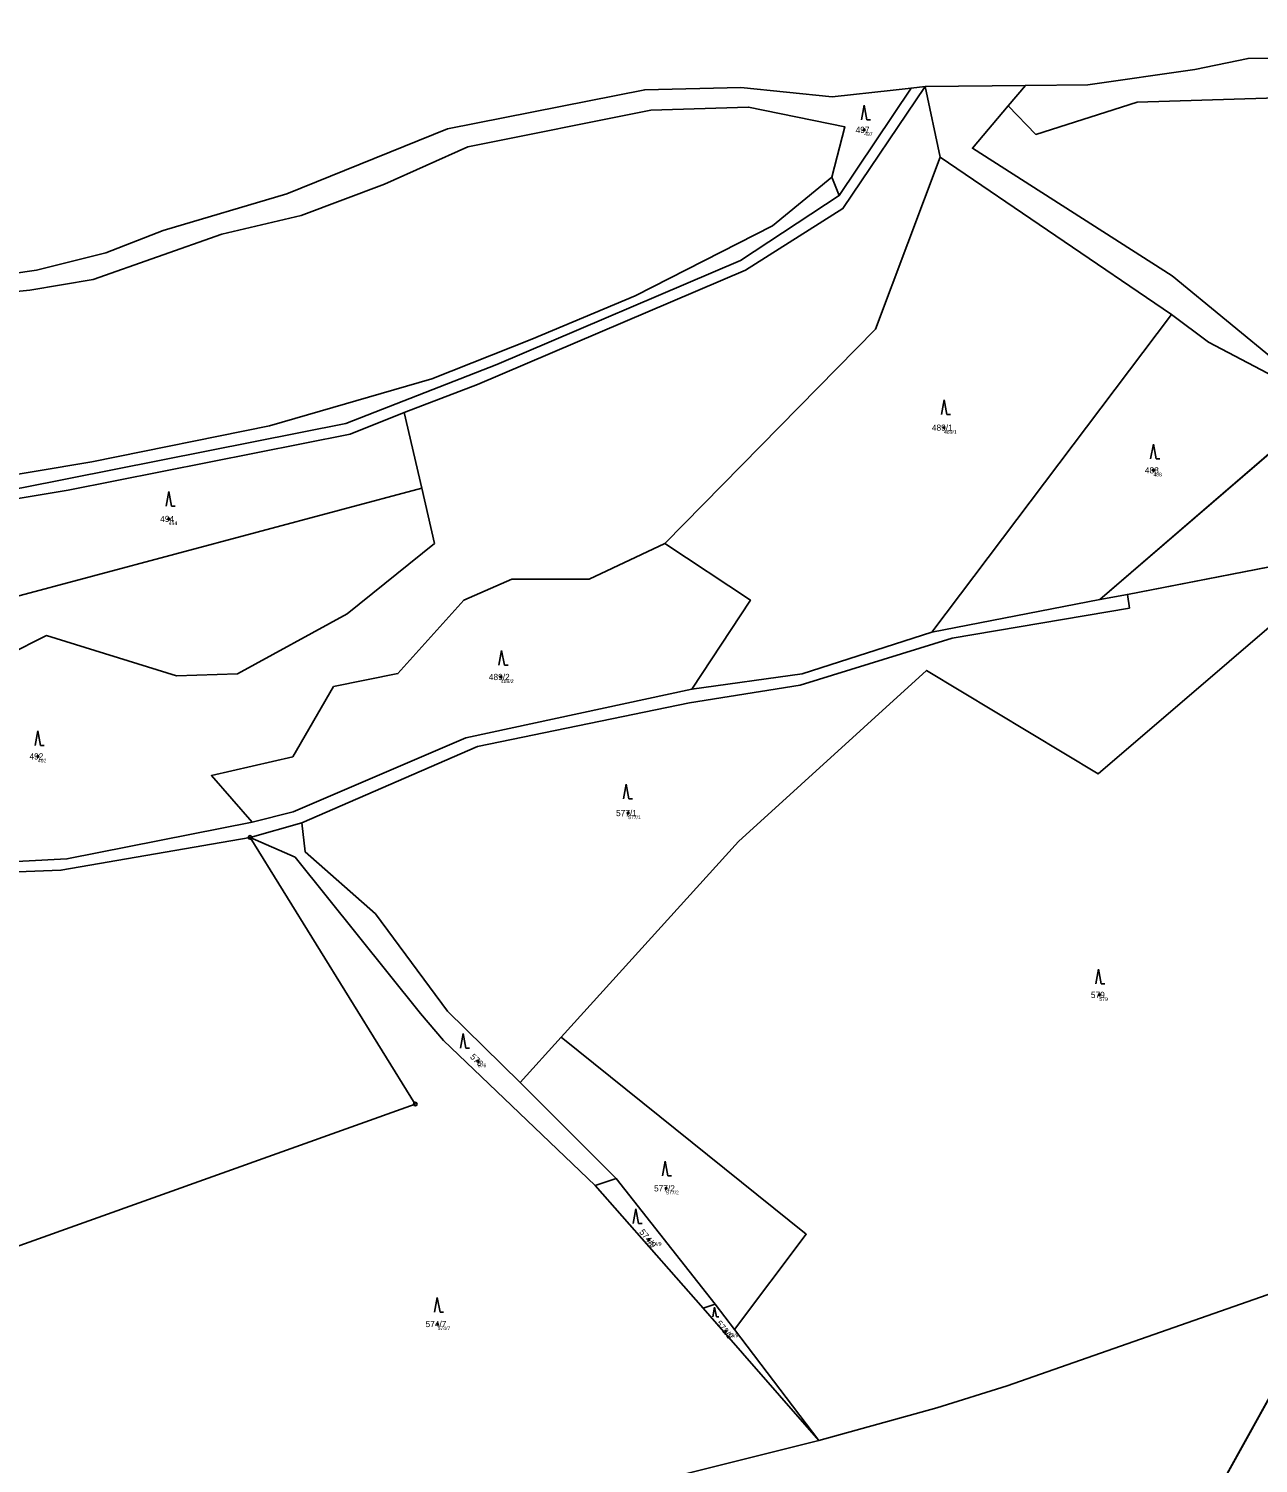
# Model space of a CAD drawing. Extents: x -554500 to -548272, y -1079733 to -1073730.
# Drawn here: x -552338.3 to -552002.8, y -1075743.5 to -1075352 of the extents above; entities that cross this region are included whole.
import ezdxf

# ---------------------------------------------------------------- set-up
doc = ezdxf.new("R2010")
doc.units = 0
for name, color, linetype in [('Definiční body', 7, 'Continuous'), ('Hranice parcel', 7, 'Continuous'), ('Parcelní čísla', 7, 'Continuous'), ('Polygon ku', 7, 'Continuous'), ('Polygon parcely', 7, 'Continuous'), ('Značky bodu BP', 7, 'Continuous'), ('Značky kultur', 7, 'Continuous')]:
    doc.layers.add(name, color=color, linetype=linetype)

msp = doc.modelspace()

# ---------------------------------------------------------------- linework, layer by layer
at = {"layer": 'Definiční body'}
for centre in [(-552110.34, -1075379.59994), (-552088.55, -1075460.85994), (-552031.41, -1075472.48994), (-552300.1, -1075485.76994), (-552209.45, -1075528.88994), (-552335.79, -1075550.55994), (-552174.75, -1075566.01994), (-552046.14, -1075615.63994), (-552215.75, -1075633.71994), (-552164.38, -1075668.41994), (-552169.09, -1075682.44994), (-552226.72, -1075705.43994), (-552148.12, -1075707.37994)]:
    msp.add_circle(centre, 0.25, dxfattribs=at)
at = {"layer": 'Hranice parcel'}
for p, q in [((-552020.1, -1075363.12), (-552049.33, -1075367.3)), ((-552005.58, -1075360.11), (-552020.1, -1075363.12)), ((-551984.7, -1075359.86), (-552005.58, -1075360.11)), ((-552102.45, -1075368.74), (-552119.04, -1075370.61)), ((-552117.12, -1075397.55), (-552097.55, -1075368.19)), ((-552097.55, -1075368.19), (-552102.45, -1075368.74)), ((-552093.67, -1075367.75), (-552097.55, -1075368.19)), ((-552066.33, -1075367.47), (-552093.67, -1075367.75)), ((-552093.67, -1075367.75), (-552089.57, -1075387.04)), ((-552066.33, -1075367.47), (-552071.04, -1075373.06)), ((-552049.33, -1075367.3), (-552066.33, -1075367.47)), ((-552089.57, -1075387.04), (-552026.46, -1075429.96)), ((-552119.15, -1075392.55), (-552117.12, -1075397.55)), ((-552026.46, -1075429.96), (-552091.9, -1075516.64)), ((-552235.87, -1075456.68), (-552231.06, -1075477.41)), ((-551984.16, -1075454.44), (-552046, -1075507.78)), ((-552038.51, -1075506.35), (-551974.94, -1075493.99)), ((-552091.9, -1075516.64), (-552046, -1075507.78)), ((-552046, -1075507.78), (-552038.51, -1075506.35)), ((-552263.76, -1075568.68), (-552277.93, -1075572.67)), ((-552204.21, -1075639.53), (-552192.98, -1075627.21)), ((-552178.04, -1075665.71), (-552204.21, -1075639.53)), ((-552178.04, -1075665.71), (-552183.74, -1075667.66)), ((-552154.28, -1075701.15), (-552183.74, -1075667.66)), ((-552150.96, -1075700.06), (-552178.04, -1075665.71)), ((-551980.34, -1075690.52), (-552049.6, -1075815.27)), ((-552150.96, -1075700.06), (-552154.28, -1075701.15)), ((-552154.28, -1075701.15), (-552122.68, -1075737.2)), ((-552145.73, -1075706.93), (-552150.96, -1075700.06)), ((-552122.68, -1075737.2), (-552145.73, -1075706.93))]:
    msp.add_line(p, q, dxfattribs=at)
for points in [[(-551871.13, -1075351.99), (-551858.62, -1075373.67), (-551853.19, -1075378.65), (-551861.01, -1075395.09), (-551888.87, -1075382.6), (-551915.57, -1075384.93), (-551959.43, -1075375.95), (-551974.03, -1075370.1), (-552035.83, -1075372.01), (-552063.52, -1075380.86), (-552071.04, -1075373.06)], [(-552119.04, -1075370.61), (-552144.01, -1075368.03), (-552170.19, -1075368.64), (-552224.03, -1075379.34), (-552267.92, -1075397.02), (-552301.66, -1075407.04), (-552317.28, -1075413.12), (-552336.21, -1075417.84), (-552391.6, -1075425.89), (-552436.84, -1075430.84), (-552487.78, -1075434.54)], [(-552093.67, -1075367.75), (-552116.14, -1075401.07), (-552142.72, -1075417.88), (-552215.87, -1075449.06), (-552235.87, -1075456.68)], [(-552487.78, -1075434.54), (-552437.86, -1075433.36), (-552338.02, -1075423.37), (-552320.73, -1075420.39), (-552285.63, -1075408.04), (-552263.99, -1075403), (-552241.24, -1075394.42), (-552218.46, -1075384.23), (-552168.52, -1075374.24), (-552141.89, -1075373.39), (-552115.61, -1075378.81), (-552119.15, -1075392.55)], [(-552071.04, -1075373.06), (-552080.78, -1075384.62), (-552026.31, -1075419.41), (-551996.67, -1075443.85), (-551982.6, -1075441.14), (-551968.31, -1075422.95), (-551909.39, -1075430.24), (-551875.21, -1075450.09), (-551884.26, -1075467.17), (-551900.09, -1075483.6)], [(-552089.57, -1075387.04), (-552107.23, -1075433.94), (-552164.77, -1075492.46)], [(-552752.23, -1075486.78), (-552750.02, -1075479.41), (-552710.51, -1075483.17), (-552635.59, -1075494.89), (-552606.97, -1075497.25), (-552574.88, -1075494.93), (-552567.19, -1075489.09), (-552551.1, -1075488.56), (-552537.83, -1075491.28), (-552481.35, -1075484.33), (-552416.76, -1075479.64), (-552367.27, -1075477.93), (-552321.08, -1075470.16), (-552272.63, -1075460.35), (-552228.34, -1075447.55), (-552201.04, -1075436.73), (-552172.82, -1075424.87), (-552135.33, -1075405.75), (-552119.15, -1075392.55)], [(-552117.12, -1075397.55), (-552144.07, -1075415.25), (-552210.55, -1075443.61), (-552251.81, -1075459.73), (-552340.21, -1075477.26), (-552383.4, -1075483.97), (-552452.84, -1075493.02), (-552465.68, -1075490.82), (-552483.01, -1075493.24), (-552551.55, -1075496.61), (-552565.76, -1075494.35), (-552576.61, -1075498.4), (-552638.51, -1075499.68), (-552752.23, -1075486.78)], [(-552026.46, -1075429.96), (-552016.41, -1075437.54), (-551984.16, -1075454.44)], [(-552235.87, -1075456.68), (-552250.56, -1075462.65), (-552327.53, -1075477.89), (-552364.85, -1075484.14)], [(-552231.06, -1075477.41), (-552227.57, -1075492.43), (-552251.39, -1075511.69), (-552281.37, -1075527.99), (-552298.01, -1075528.58), (-552333.42, -1075517.58), (-552364.92, -1075533.44), (-552383.95, -1075534.85), (-552412.81, -1075543.63), (-552447.93, -1075542.62), (-552458.05, -1075536.43)], [(-552231.06, -1075477.41), (-552365.93, -1075513.38), (-552364.85, -1075484.14)], [(-552164.77, -1075492.46), (-552185.42, -1075502.24), (-552206.49, -1075502.23), (-552219.6, -1075507.93), (-552237.56, -1075527.96), (-552255.12, -1075531.5), (-552266.27, -1075550.71), (-552288.45, -1075555.8), (-552277.34, -1075568.48)], [(-552192.98, -1075627.21), (-552144.62, -1075573.77), (-552093.29, -1075527.09), (-552046.44, -1075555.29), (-551974.94, -1075493.99)], [(-552164.77, -1075492.46), (-552141.37, -1075507.92), (-552157.35, -1075532.22)], [(-552038.51, -1075506.35), (-552037.96, -1075510.1), (-552086.29, -1075518.27), (-552127.8, -1075531.09), (-552158.01, -1075535.97), (-552215.86, -1075547.86), (-552263.76, -1075568.68)], [(-552157.35, -1075532.22), (-552127.24, -1075527.99), (-552091.9, -1075516.64)], [(-552277.34, -1075568.48), (-552266.14, -1075565.66), (-552219.03, -1075545.53), (-552157.35, -1075532.22)], [(-552491.09, -1075590.37), (-552450.69, -1075581.77), (-552368.41, -1075573.98), (-552356.34, -1075577.53), (-552352.01, -1075579.78), (-552327.88, -1075578.52), (-552277.34, -1075568.48)], [(-552204.21, -1075639.53), (-552224.01, -1075620.11), (-552243.67, -1075593.53), (-552262.85, -1075576.63), (-552263.76, -1075568.68)], [(-552277.93, -1075572.67), (-552232.83, -1075645.44), (-552393.46, -1075702.81)], [(-552353.24, -1075582.51), (-552329.53, -1075581.64), (-552277.93, -1075572.67)], [(-552183.74, -1075667.66), (-552225.1, -1075628.04), (-552231.41, -1075620.71), (-552265.61, -1075578.1), (-552277.93, -1075572.67)], [(-552145.73, -1075706.93), (-552126.15, -1075680.95), (-552192.98, -1075627.21)], [(-552122.68, -1075737.2), (-552090.54, -1075728.32), (-552071.29, -1075722.32), (-551980.34, -1075690.52)], [(-552340.41, -1075774.99), (-552275.33, -1075763.51), (-552168.9, -1075748.77), (-552122.68, -1075737.2)]]:
    msp.add_lwpolyline(points, dxfattribs=at)
at = {"layer": 'Polygon ku'}
msp.add_lwpolyline([(-551984.7, -1075359.86), (-552005.58, -1075360.11), (-552020.1, -1075363.12), (-552049.33, -1075367.3), (-552066.33, -1075367.47), (-552093.67, -1075367.75), (-552097.55, -1075368.19), (-552102.45, -1075368.74), (-552119.04, -1075370.61), (-552144.01, -1075368.03), (-552170.19, -1075368.64), (-552224.03, -1075379.34), (-552267.92, -1075397.02), (-552301.66, -1075407.04), (-552317.28, -1075413.12), (-552336.21, -1075417.84), (-552391.6, -1075425.89)], dxfattribs=at)
at = {"layer": 'Polygon parcely'}
for points in [[(-552071.04, -1075373.06), (-552063.52, -1075380.86), (-552035.83, -1075372.01), (-551974.03, -1075370.1), (-551959.43, -1075375.95), (-551915.57, -1075384.93), (-551888.87, -1075382.6), (-551861.01, -1075395.09), (-551853.19, -1075378.65), (-551858.62, -1075373.67), (-551871.13, -1075351.99), (-551893.83, -1075357.53), (-551929.54, -1075358.78), (-551947.12, -1075363.38), (-551961.13, -1075357.47), (-551977.14, -1075361.72), (-551984.7, -1075359.86), (-552005.58, -1075360.11), (-552020.1, -1075363.12), (-552049.33, -1075367.3), (-552066.33, -1075367.47)], [(-552093.67, -1075367.75), (-552089.57, -1075387.04), (-552026.46, -1075429.96), (-552016.41, -1075437.54), (-551984.16, -1075454.44), (-551963.45, -1075465.29), (-551951.74, -1075480.49), (-551948.91, -1075489.22), (-551936.45, -1075486.94), (-551908.27, -1075485.26), (-551900.09, -1075483.6), (-551884.26, -1075467.17), (-551875.21, -1075450.09), (-551909.39, -1075430.24), (-551968.31, -1075422.95), (-551982.6, -1075441.14), (-551996.67, -1075443.85), (-552026.31, -1075419.41), (-552080.78, -1075384.62), (-552071.04, -1075373.06), (-552066.33, -1075367.47)], [(-552157.35, -1075532.22), (-552127.24, -1075527.99), (-552091.9, -1075516.64), (-552026.46, -1075429.96), (-552089.57, -1075387.04), (-552107.23, -1075433.94), (-552164.77, -1075492.46), (-552141.37, -1075507.92)], [(-552026.46, -1075429.96), (-552091.9, -1075516.64), (-552046, -1075507.78), (-551984.16, -1075454.44), (-552016.41, -1075437.54)], [(-552235.87, -1075456.68), (-552250.56, -1075462.65), (-552327.53, -1075477.89), (-552364.85, -1075484.14), (-552365.93, -1075513.38), (-552231.06, -1075477.41)], [(-551974.94, -1075493.99), (-551948.91, -1075489.22), (-551951.74, -1075480.49), (-551963.45, -1075465.29), (-551984.16, -1075454.44), (-552046, -1075507.78), (-552038.51, -1075506.35)], [(-552458.05, -1075536.43), (-552447.93, -1075542.62), (-552412.81, -1075543.63), (-552383.95, -1075534.85), (-552364.92, -1075533.44), (-552333.42, -1075517.58), (-552298.01, -1075528.58), (-552281.37, -1075527.99), (-552251.39, -1075511.69), (-552227.57, -1075492.43), (-552231.06, -1075477.41), (-552365.93, -1075513.38), (-552364.85, -1075484.14), (-552448.75, -1075495.78)], [(-551968.45, -1075587.37), (-551851.45, -1075477.28), (-551889.57, -1075481.1), (-551900.09, -1075483.6), (-551908.27, -1075485.26), (-551913.91, -1075498.11), (-551936.45, -1075486.94), (-551948.91, -1075489.22), (-551974.94, -1075493.99), (-552046.44, -1075555.29), (-552093.29, -1075527.09), (-552144.62, -1075573.77), (-552192.98, -1075627.21), (-552126.15, -1075680.95), (-552145.73, -1075706.93), (-552122.68, -1075737.2), (-552090.54, -1075728.32), (-552071.29, -1075722.32), (-551980.34, -1075690.52), (-551965.67, -1075685.39), (-551843.32, -1075592.1)], [(-552266.14, -1075565.66), (-552219.03, -1075545.53), (-552157.35, -1075532.22), (-552141.37, -1075507.92), (-552164.77, -1075492.46), (-552185.42, -1075502.24), (-552206.49, -1075502.23), (-552219.6, -1075507.93), (-552237.56, -1075527.96), (-552255.12, -1075531.5), (-552266.27, -1075550.71), (-552288.45, -1075555.8), (-552277.34, -1075568.48)], [(-552192.98, -1075627.21), (-552144.62, -1075573.77), (-552093.29, -1075527.09), (-552046.44, -1075555.29), (-551974.94, -1075493.99), (-552038.51, -1075506.35), (-552037.96, -1075510.1), (-552086.29, -1075518.27), (-552127.8, -1075531.09), (-552158.01, -1075535.97), (-552215.86, -1075547.86), (-552263.76, -1075568.68), (-552262.85, -1075576.63), (-552243.67, -1075593.53), (-552224.01, -1075620.11), (-552204.21, -1075639.53)], [(-552224.01, -1075620.11), (-552243.67, -1075593.53), (-552262.85, -1075576.63), (-552263.76, -1075568.68), (-552277.93, -1075572.67), (-552265.61, -1075578.1), (-552231.41, -1075620.71), (-552225.1, -1075628.04), (-552183.74, -1075667.66), (-552178.04, -1075665.71), (-552204.21, -1075639.53)], [(-552277.93, -1075572.67), (-552232.83, -1075645.44), (-552393.46, -1075702.81), (-552377.21, -1075783.22), (-552355.61, -1075777.67), (-552340.41, -1075774.99), (-552275.33, -1075763.51), (-552168.9, -1075748.77), (-552122.68, -1075737.2), (-552154.28, -1075701.15), (-552183.74, -1075667.66), (-552225.1, -1075628.04), (-552231.41, -1075620.71), (-552265.61, -1075578.1)], [(-552145.73, -1075706.93), (-552126.15, -1075680.95), (-552192.98, -1075627.21), (-552204.21, -1075639.53), (-552178.04, -1075665.71), (-552150.96, -1075700.06)], [(-552150.96, -1075700.06), (-552178.04, -1075665.71), (-552183.74, -1075667.66), (-552154.28, -1075701.15)], [(-551858.1, -1075769.53), (-551798.47, -1075764.63), (-551782.69, -1075744.01), (-551777.02, -1075736.56), (-551757.49, -1075706.01), (-551750.92, -1075698.18), (-551738.87, -1075692.97), (-551729.75, -1075668.79), (-551762.84, -1075664.65), (-551908.78, -1075679.57), (-551965.67, -1075685.39), (-551980.34, -1075690.52), (-552049.6, -1075815.27), (-551993.43, -1075799.54), (-551935.4, -1075789.29), (-551903.2, -1075779.24)], [(-552122.68, -1075737.2), (-552168.9, -1075748.77), (-552275.33, -1075763.51), (-552340.41, -1075774.99), (-552361.31, -1075825.02), (-552334.62, -1075827.44), (-552256.55, -1075834.52), (-552251.47, -1075826.99), (-552201.89, -1075804.22), (-552187.19, -1075836.36), (-552088.67, -1075820.98), (-552060.62, -1075818.36), (-552049.6, -1075815.27), (-551980.34, -1075690.52), (-552071.29, -1075722.32), (-552090.54, -1075728.32)], [(-552122.68, -1075737.2), (-552145.73, -1075706.93), (-552150.96, -1075700.06), (-552154.28, -1075701.15)]]:
    msp.add_lwpolyline(points, close=True, dxfattribs=at)
for points in [[(-552437.86, -1075433.36), (-552338.02, -1075423.37), (-552320.73, -1075420.39), (-552285.63, -1075408.04), (-552263.99, -1075403), (-552241.24, -1075394.42), (-552218.46, -1075384.23), (-552168.52, -1075374.24), (-552141.89, -1075373.39), (-552115.61, -1075378.81), (-552119.15, -1075392.55), (-552117.12, -1075397.55), (-552097.55, -1075368.19), (-552102.45, -1075368.74), (-552119.04, -1075370.61), (-552144.01, -1075368.03), (-552170.19, -1075368.64), (-552224.03, -1075379.34), (-552267.92, -1075397.02), (-552301.66, -1075407.04), (-552317.28, -1075413.12), (-552336.21, -1075417.84), (-552391.6, -1075425.89)], [(-552352.01, -1075579.78), (-552327.88, -1075578.52), (-552277.34, -1075568.48), (-552288.45, -1075555.8), (-552266.27, -1075550.71), (-552255.12, -1075531.5), (-552237.56, -1075527.96), (-552219.6, -1075507.93), (-552206.49, -1075502.23), (-552185.42, -1075502.24), (-552164.77, -1075492.46), (-552107.23, -1075433.94), (-552089.57, -1075387.04), (-552093.67, -1075367.75), (-552116.14, -1075401.07), (-552142.72, -1075417.88), (-552215.87, -1075449.06), (-552235.87, -1075456.68), (-552231.06, -1075477.41), (-552227.57, -1075492.43), (-552251.39, -1075511.69), (-552281.37, -1075527.99), (-552298.01, -1075528.58), (-552333.42, -1075517.58), (-552364.92, -1075533.44)], [(-552364.85, -1075484.14), (-552327.53, -1075477.89), (-552250.56, -1075462.65), (-552235.87, -1075456.68), (-552215.87, -1075449.06), (-552142.72, -1075417.88), (-552116.14, -1075401.07), (-552093.67, -1075367.75), (-552097.55, -1075368.19), (-552117.12, -1075397.55), (-552144.07, -1075415.25), (-552210.55, -1075443.61), (-552251.81, -1075459.73), (-552340.21, -1075477.26)], [(-551974.03, -1075370.1), (-552035.83, -1075372.01), (-552063.52, -1075380.86), (-552071.04, -1075373.06), (-552080.78, -1075384.62), (-552026.31, -1075419.41), (-551996.67, -1075443.85)], [(-552367.27, -1075477.93), (-552321.08, -1075470.16), (-552272.63, -1075460.35), (-552228.34, -1075447.55), (-552201.04, -1075436.73), (-552172.82, -1075424.87), (-552135.33, -1075405.75), (-552119.15, -1075392.55), (-552115.61, -1075378.81), (-552141.89, -1075373.39), (-552168.52, -1075374.24), (-552218.46, -1075384.23), (-552241.24, -1075394.42), (-552263.99, -1075403), (-552285.63, -1075408.04), (-552320.73, -1075420.39), (-552338.02, -1075423.37), (-552437.86, -1075433.36)], [(-552340.21, -1075477.26), (-552251.81, -1075459.73), (-552210.55, -1075443.61), (-552144.07, -1075415.25), (-552117.12, -1075397.55), (-552119.15, -1075392.55), (-552135.33, -1075405.75), (-552172.82, -1075424.87), (-552201.04, -1075436.73), (-552228.34, -1075447.55), (-552272.63, -1075460.35), (-552321.08, -1075470.16), (-552367.27, -1075477.93)], [(-552353.24, -1075582.51), (-552329.53, -1075581.64), (-552277.93, -1075572.67), (-552263.76, -1075568.68), (-552215.86, -1075547.86), (-552158.01, -1075535.97), (-552127.8, -1075531.09), (-552086.29, -1075518.27), (-552037.96, -1075510.1), (-552038.51, -1075506.35), (-552046, -1075507.78), (-552091.9, -1075516.64), (-552127.24, -1075527.99), (-552157.35, -1075532.22), (-552219.03, -1075545.53), (-552266.14, -1075565.66), (-552277.34, -1075568.48), (-552327.88, -1075578.52), (-552352.01, -1075579.78)], [(-552393.46, -1075702.81), (-552232.83, -1075645.44), (-552277.93, -1075572.67), (-552329.53, -1075581.64), (-552353.24, -1075582.51)]]:
    msp.add_lwpolyline(points, dxfattribs=at)
at = {"layer": 'Značky bodu BP'}
for centre, radius in [((-552277.93, -1075572.66988), 0.5), ((-552277.93, -1075572.66988), 0.0303), ((-552232.83, -1075645.43988), 0.5), ((-552232.83, -1075645.43988), 0.0303)]:
    msp.add_circle(centre, radius, dxfattribs=at)
at = {"layer": 'Značky kultur'}
for p, q in [((-552110.35, -1075372.87), (-552111.1, -1075376.87)), ((-552109.6, -1075376.87), (-552110.35, -1075372.87)), ((-552109.6, -1075376.87), (-552108.604, -1075376.87)), ((-552088.49, -1075453.24), (-552089.24, -1075457.24)), ((-552087.74, -1075457.24), (-552088.49, -1075453.24)), ((-552087.74, -1075457.24), (-552086.744, -1075457.24)), ((-552031.41, -1075465.33), (-552032.16, -1075469.33)), ((-552030.66, -1075469.33), (-552031.41, -1075465.33)), ((-552030.66, -1075469.33), (-552029.664, -1075469.33)), ((-552300.06, -1075478.29), (-552300.81, -1075482.29)), ((-552299.31, -1075482.29), (-552300.06, -1075478.29)), ((-552299.31, -1075482.29), (-552298.314, -1075482.29)), ((-552209.27, -1075521.64), (-552210.02, -1075525.64)), ((-552208.52, -1075525.64), (-552209.27, -1075521.64)), ((-552208.52, -1075525.64), (-552207.524, -1075525.64)), ((-552335.83, -1075543.62), (-552336.58, -1075547.62)), ((-552335.08, -1075547.62), (-552335.83, -1075543.62)), ((-552335.08, -1075547.62), (-552334.084, -1075547.62)), ((-552175.3, -1075558.13), (-552176.05, -1075562.13)), ((-552174.55, -1075562.13), (-552175.3, -1075558.13)), ((-552174.55, -1075562.13), (-552173.554, -1075562.13)), ((-552046.4, -1075608.59), (-552047.15, -1075612.59)), ((-552045.65, -1075612.59), (-552046.4, -1075608.59)), ((-552045.65, -1075612.59), (-552044.654, -1075612.59)), ((-552219.74, -1075626.14), (-552220.49, -1075630.14)), ((-552218.99, -1075630.14), (-552219.74, -1075626.14)), ((-552218.99, -1075630.14), (-552217.994, -1075630.14)), ((-552164.64, -1075661), (-552165.39, -1075665)), ((-552163.89, -1075665), (-552164.64, -1075661)), ((-552163.89, -1075665), (-552162.894, -1075665)), ((-552172.64, -1075674.03), (-552173.39, -1075678.03)), ((-552171.89, -1075678.03), (-552172.64, -1075674.03)), ((-552171.89, -1075678.03), (-552170.894, -1075678.03)), ((-552226.83, -1075698.19), (-552227.58, -1075702.19)), ((-552226.08, -1075702.19), (-552226.83, -1075698.19)), ((-552226.08, -1075702.19), (-552225.084, -1075702.19)), ((-552151.16, -1075700.82), (-552151.662, -1075703.5)), ((-552150.658, -1075703.5), (-552151.16, -1075700.82)), ((-552150.658, -1075703.5), (-552149.99, -1075703.5))]:
    msp.add_line(p, q, dxfattribs=at)

# ---------------------------------------------------------------- texts
at = {"layer": 'Definiční body'}
for s, p in [('497', (-552110.34, -1075381.256)), ('489/1', (-552088.55, -1075462.516)), ('488', (-552031.41, -1075474.146)), ('494', (-552300.1, -1075487.426)), ('489/2', (-552209.45, -1075530.546)), ('492', (-552335.79, -1075552.216)), ('577/1', (-552174.75, -1075567.676)), ('579', (-552046.14, -1075617.296)), ('576', (-552215.75, -1075635.376)), ('577/2', (-552164.38, -1075670.076)), ('574/9', (-552169.09, -1075684.106)), ('574/7', (-552226.72, -1075707.096)), ('573/9', (-552148.12, -1075709.036))]:
    msp.add_text(s, height=0.999996, dxfattribs=at).set_placement(p)
at = {"layer": 'Parcelní čísla'}
for s, p in [('497', (-552112.665, -1075380.45)), ('489/1', (-552091.848, -1075461.71)), ('488', (-552033.735, -1075473.34)), ('494', (-552302.425, -1075486.62)), ('489/2', (-552212.748, -1075529.74)), ('492', (-552338.115, -1075551.41)), ('577/1', (-552178.048, -1075566.87)), ('579', (-552048.465, -1075616.49)), ('577/2', (-552167.678, -1075669.27)), ('574/7', (-552230.018, -1075706.29))]:
    msp.add_text(s, height=1.699998, dxfattribs=at).set_placement(p)
for s, rotation, p in [('576', 316, (-552218.013, -1075632.716)), ('574/9', 309, (-552171.826, -1075680.421)), ('573/9', 309, (-552150.856, -1075705.351))]:
    msp.add_text(s, height=1.699998, rotation=rotation, dxfattribs=at).set_placement(p)

doc.saveas('drawing.dxf')
